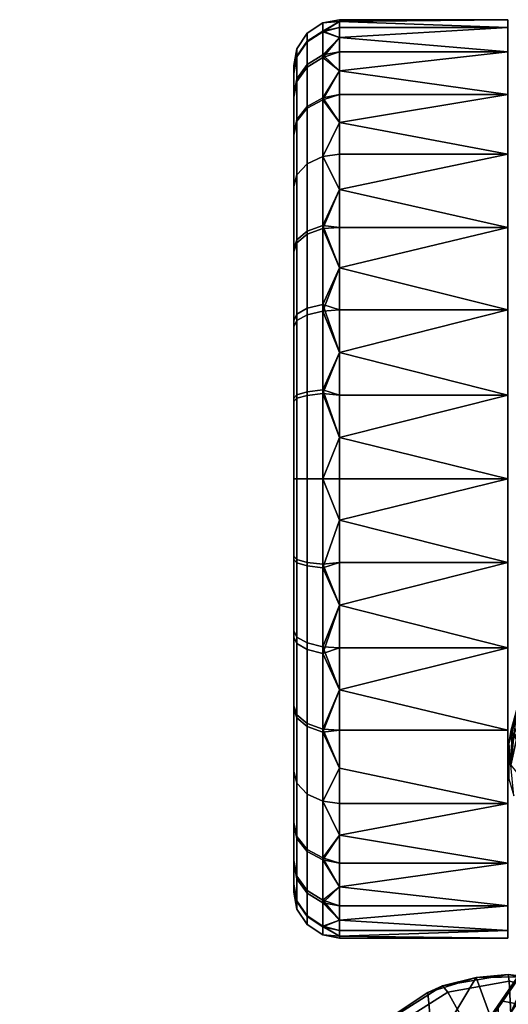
# Model space of a CAD drawing. Header units: millimetres. Extents: x -347 to 347, y -351 to 323.
# Tile 514 of 627: x -242 to -210, y 258 to 323. Entities that reach past the tile are written whole.
import ezdxf

# ---------------------------------------------------------------- set-up
doc = ezdxf.new("R2010")
doc.units = ezdxf.units.MM
doc.header["$MEASUREMENT"] = 0
for name, color, linetype in [('kolecka', 250, 'Continuous'), ('podnoz', 7, 'Continuous'), ('ram', 7, 'Continuous')]:
    doc.layers.add(name, color=color, linetype=linetype)

msp = doc.modelspace()

# ---------------------------------------------------------------- meshes
at = {"layer": 'kolecka'}
mesh = msp.add_polyface(dxfattribs=at)
corners = [(-208.259, 321.352, 39.073), (-208.259, 263.846, 38.9), (-208.259, 320.107, 42.327), (-208.259, 262.83, 32.606), (-208.259, 322.215, 35.673), (-208.259, 322.676, 32.196), (-208.259, 263.416, 36.822), (-208.259, 321.67, 22), (-208.259, 262.932, 26.202), (-208.259, 322.729, 28.713), (-210.259, 309.173, 4.89), (-210.259, 303.8, 2.106), (-221.259, 306.536, 3.351), (-221.259, 309.173, 4.89), (-221.259, 311.666, 6.709), (-210.259, 313.97, 8.787), (-210.259, 309.173, 55.11), (-221.259, 309.173, 55.11), (-221.259, 306.536, 56.649), (-210.259, 303.8, 57.894), (-210.259, 313.97, 51.213), (-221.259, 313.97, 51.213), (-221.259, 311.666, 53.291), (-221.259, 313.97, 8.787), (-223.38, 308.935, 5.787), (-222.363, 309.307, 5.232), (-222.363, 304.157, 2.477), (-223.38, 303.902, 3.095), (-223.38, 313.349, 9.407), (-222.363, 313.822, 8.935), (-224.049, 312.63, 10.127), (-224.049, 308.37, 6.633), (-224.259, 311.849, 10.907), (-224.259, 307.757, 7.551), (-224.259, 315.323, 15.177), (-224.049, 316.246, 14.571), (-224.259, 311.849, 49.093), (-224.049, 312.63, 49.873), (-224.049, 316.124, 45.613), (-224.259, 315.206, 45), (-223.38, 308.744, 54.34), (-222.363, 309.111, 54.898), (-222.363, 313.822, 51.065), (-223.38, 313.349, 50.593), (-224.049, 308.186, 53.49), (-224.259, 307.58, 52.567), (-222.363, 303.722, 57.698), (-224.259, 307.757, 7.551), (-224.259, 319.278, 24.941), (-224.259, 315.323, 15.177), (-224.259, 311.849, 10.907), (-224.259, 307.58, 52.567), (-224.259, 311.849, 49.093), (-224.259, 315.206, 45)]
mesh.append_faces([[corners[k] for k in face] for face in [(0, 1, 2, 2), (3, 4, 5, 5), (4, 6, 0, 0), (7, 8, 9, 9), (10, 11, 12, 12), (10, 13, 14, 14), (10, 12, 13, 13), (15, 10, 14, 14), (16, 17, 18, 19), (20, 21, 22, 16), (15, 14, 23, 23), (16, 22, 17, 17), (24, 25, 26, 27), (28, 29, 25, 24), (30, 28, 24, 31), (32, 30, 31, 33), (34, 35, 30, 32), (36, 37, 38, 39), (40, 41, 42, 43), (44, 40, 43, 37), (45, 44, 37, 36), (25, 14, 13, 13), (29, 23, 14, 14), (25, 13, 12, 12), (29, 14, 25, 25), (26, 25, 12, 12), (42, 22, 21, 21), (41, 17, 22, 22), (41, 18, 17, 17), (41, 22, 42, 42), (46, 18, 41, 41), (47, 48, 49, 49), (50, 47, 49, 49), (51, 52, 53, 53), (47, 51, 53, 53)]])
mesh = msp.add_polyface(dxfattribs=at)
corners = [(-223.38, 317.096, 14.013), (-222.363, 317.654, 13.646), (-222.363, 313.822, 8.935), (-223.38, 313.349, 9.407), (-224.049, 316.246, 14.571), (-224.049, 312.63, 10.127), (-223.38, 319.834, 19.28), (-222.363, 320.456, 19.034), (-224.049, 318.889, 19.654), (-224.259, 317.862, 20.061), (-224.259, 315.323, 15.177), (-223.38, 321.362, 24.544), (-222.363, 322.018, 24.419), (-224.049, 320.363, 24.734), (-224.259, 319.278, 24.941), (-223.38, 321.879, 30), (-222.363, 322.547, 30), (-224.049, 320.862, 30), (-224.259, 319.758, 30), (-223.38, 321.318, 35.681), (-222.363, 321.973, 35.812), (-224.049, 320.32, 35.483), (-224.259, 319.237, 35.267), (-223.38, 319.662, 41.145), (-222.363, 320.28, 41.4), (-224.049, 318.723, 40.755), (-224.259, 317.702, 40.333), (-223.38, 316.969, 46.178), (-222.363, 317.525, 46.549), (-224.049, 316.124, 45.613), (-224.259, 315.206, 45), (-223.38, 313.349, 50.593), (-222.363, 313.822, 51.065), (-224.049, 312.63, 49.873), (-221.259, 316.047, 11.091), (-221.259, 321.599, 21.745), (-221.259, 322.635, 27.304), (-221.259, 321.599, 38.255), (-221.259, 319.405, 43.779), (-221.259, 322.635, 32.696), (-221.259, 319.405, 16.221), (-221.259, 313.97, 51.213), (-221.259, 316.047, 48.909), (-224.259, 315.323, 15.177), (-224.259, 319.278, 24.941), (-224.259, 317.862, 20.061), (-224.259, 307.757, 7.551), (-224.259, 319.237, 35.267), (-224.259, 315.206, 45), (-224.259, 317.702, 40.333), (-224.259, 319.758, 30)]
mesh.append_faces([[corners[k] for k in face] for face in [(0, 1, 2, 3), (4, 0, 3, 5), (6, 7, 1, 0), (8, 6, 0, 4), (9, 8, 4, 10), (11, 12, 7, 6), (13, 11, 6, 8), (14, 13, 8, 9), (15, 16, 12, 11), (17, 15, 11, 13), (18, 17, 13, 14), (19, 20, 16, 15), (21, 19, 15, 17), (22, 21, 17, 18), (23, 24, 20, 19), (25, 23, 19, 21), (26, 25, 21, 22), (27, 28, 24, 23), (29, 27, 23, 25), (30, 29, 25, 26), (31, 32, 28, 27), (33, 31, 27, 29), (1, 34, 2, 2), (12, 35, 7, 7), (16, 36, 12, 12), (24, 37, 20, 20), (28, 38, 24, 24), (16, 20, 39, 39), (1, 7, 40, 40), (32, 41, 42, 28), (43, 44, 45, 45), (46, 47, 44, 44), (47, 48, 49, 49), (46, 48, 47, 47), (47, 50, 44, 44)]])
mesh = msp.add_polyface(dxfattribs=at)
corners = [(-190.259, 322.729, 28.713), (-190.259, 321.67, 22), (-208.259, 321.67, 22), (-208.259, 322.729, 28.713), (-190.259, 322.676, 32.196), (-208.259, 322.676, 32.196), (-190.259, 321.352, 39.073), (-190.259, 322.215, 35.673), (-208.259, 322.215, 35.673), (-208.259, 321.352, 39.073), (-210.259, 313.97, 8.787), (-221.259, 313.97, 8.787), (-221.259, 316.047, 11.091), (-210.259, 317.867, 13.584), (-210.259, 320.65, 18.957), (-221.259, 319.405, 16.221), (-210.259, 322.256, 24.541), (-221.259, 322.256, 24.541), (-221.259, 322.635, 27.304), (-210.259, 322.757, 30), (-221.259, 322.757, 30), (-221.259, 322.635, 32.696), (-210.259, 322.256, 35.459), (-221.259, 320.65, 18.957), (-221.259, 321.599, 21.745), (-210.259, 320.65, 41.043), (-221.259, 320.65, 41.043), (-221.259, 319.405, 43.779), (-210.259, 317.867, 46.416), (-221.259, 317.867, 46.416), (-221.259, 316.047, 48.909), (-210.259, 313.97, 51.213), (-221.259, 322.256, 35.459), (-221.259, 321.599, 38.255), (-221.259, 317.867, 13.584), (-221.259, 313.97, 51.213), (-222.363, 317.654, 13.646), (-222.363, 313.822, 8.935), (-222.363, 320.456, 19.034), (-222.363, 322.018, 24.419), (-222.363, 322.547, 30), (-222.363, 321.973, 35.812), (-222.363, 320.28, 41.4), (-222.363, 317.525, 46.549)]
mesh.append_faces([[corners[k] for k in face] for face in [(0, 1, 2, 3), (4, 0, 3, 5), (6, 7, 8, 9), (10, 11, 12, 13), (14, 13, 15, 15), (16, 17, 18, 19), (19, 20, 21, 22), (14, 23, 24, 16), (25, 26, 27, 28), (28, 29, 30, 31), (22, 32, 33, 25), (13, 34, 15, 15), (14, 15, 23, 23), (34, 13, 12, 12), (16, 24, 17, 17), (22, 21, 32, 32), (20, 19, 18, 18), (25, 33, 26, 26), (31, 30, 35, 35), (29, 28, 27, 27), (36, 34, 12, 12), (36, 15, 34, 34), (37, 12, 11, 11), (38, 24, 23, 23), (39, 17, 24, 24), (40, 20, 18, 18), (40, 21, 20, 20), (39, 18, 17, 17), (41, 33, 32, 32), (42, 26, 33, 33), (43, 29, 27, 27), (43, 30, 29, 29), (42, 27, 26, 26), (41, 32, 21, 21), (38, 23, 15, 15)]])
mesh = msp.add_polyface(dxfattribs=at)
corners = [(-208.259, 262.83, 32.606), (-208.259, 322.676, 32.196), (-208.259, 262.728, 30.473), (-208.259, 262.757, 28.334), (-208.259, 322.729, 28.713), (-208.259, 262.932, 26.202), (-208.259, 263.063, 34.728), (-208.259, 322.215, 35.673), (-208.259, 263.846, 38.9), (-208.259, 321.352, 39.073), (-208.259, 263.416, 36.822), (-208.259, 321.67, 22), (-208.259, 263.263, 24.086), (-208.259, 320.107, 42.327), (-208.259, 264.307, 40.959), (-208.259, 316.631, 48.166), (-208.259, 264.789, 43.012), (-208.259, 265.788, 47.082), (-208.259, 309.126, 55.14), (-208.259, 265.283, 45.049), (-208.259, 266.299, 49.098), (-208.259, 266.816, 51.113), (-208.259, 292.757, 60), (-208.259, 263.748, 22), (-208.259, 278.616, 60), (-208.663, 277.658, 60.605), (-208.259, 278.616, 60), (-208.635, 270.091, 60.563), (-208.98, 276.601, 61.082), (-208.94, 271.133, 61.021), (-208.259, 269.127, 60), (-209.157, 272.247, 61.347), (-209.259, 273.413, 61.5), (-209.187, 275.455, 61.392), (-209.259, 274.257, 61.5), (-207.629, 279.729, 63), (-207.545, 279.855, 60), (-208.259, 278.616, 60), (-208.557, 277.938, 63), (-209.259, 274.257, 63), (-209.187, 275.455, 61.392), (-209.259, 274.257, 61.5), (-208.663, 277.658, 60.605), (-208.98, 276.601, 61.082), (-199.259, 284.257, 63), (-202.94, 283.555, 63), (-208.917, 271.678, 63), (-209.259, 274.257, 63), (-208.557, 277.938, 63), (-207.629, 279.729, 63), (-206.33, 281.328, 63), (-204.731, 282.627, 63), (-210.259, 281.714, 57.894), (-221.259, 281.714, 57.894), (-221.259, 278.978, 56.649), (-210.259, 276.341, 55.11), (-221.259, 276.341, 55.11), (-221.259, 273.848, 53.291), (-210.259, 271.543, 51.213), (-210.259, 276.341, 4.89), (-221.259, 276.341, 4.89), (-221.259, 278.978, 3.351), (-210.259, 281.714, 2.106), (-210.259, 271.543, 8.787), (-221.259, 273.848, 6.709)]
mesh.append_faces([[corners[k] for k in face] for face in [(0, 1, 2, 2), (3, 4, 5, 5), (6, 7, 0, 0), (8, 9, 10, 10), (5, 11, 12, 12), (13, 8, 14, 14), (15, 14, 16, 16), (17, 18, 19, 19), (20, 21, 22, 22), (12, 11, 23, 23), (24, 22, 21, 21), (25, 26, 27, 27), (28, 25, 29, 29), (30, 27, 26, 26), (29, 31, 28, 28), (31, 32, 33, 33), (34, 33, 32, 32), (28, 31, 33, 33), (35, 36, 37, 38), (39, 40, 41, 41), (40, 39, 38, 38), (37, 42, 38, 38), (42, 43, 38, 38), (43, 40, 38, 38), (44, 45, 46, 46), (47, 46, 48, 48), (48, 46, 49, 49), (50, 46, 51, 51), (50, 49, 46, 46), (46, 45, 51, 51), (52, 53, 54, 55), (55, 56, 57, 58), (55, 54, 56, 56), (59, 60, 61, 62), (63, 64, 60, 59)]])
mesh = msp.add_polyface(dxfattribs=at)
corners = [(-208.259, 262.757, 28.334), (-208.259, 262.728, 30.473), (-208.259, 322.729, 28.713), (-208.259, 263.063, 34.728), (-208.259, 263.416, 36.822), (-208.259, 322.215, 35.673), (-208.259, 264.789, 43.012), (-208.259, 265.283, 45.049), (-208.259, 316.631, 48.166), (-208.259, 311.93, 53.073), (-208.259, 322.676, 32.196), (-208.259, 309.126, 55.14), (-208.259, 299.509, 59.23), (-208.259, 302.852, 58.251), (-208.259, 292.757, 60), (-208.259, 265.788, 47.082), (-202.94, 283.555, 63), (-203.145, 283.471, 60), (-204.411, 282.828, 60), (-204.731, 282.627, 63), (-206.33, 281.328, 63), (-206.648, 280.995, 60), (-207.545, 279.855, 60), (-207.629, 279.729, 63), (-205.592, 281.996, 60), (-199.259, 284.257, 60), (-200.531, 284.176, 60), (-199.259, 284.257, 63), (-201.838, 283.918, 60), (-200.531, 284.176, 60), (-199.259, 284.257, 60), (-208.259, 292.757, 60), (-190.259, 292.757, 60), (-203.145, 283.471, 60), (-201.838, 283.918, 60), (-204.411, 282.828, 60), (-205.592, 281.996, 60), (-208.259, 278.616, 60), (-207.545, 279.855, 60), (-206.648, 280.995, 60), (-210.259, 292.757), (-221.259, 295.452, 0.121), (-210.259, 298.216, 0.501), (-210.259, 298.216, 59.499), (-221.259, 295.452, 59.879), (-221.259, 292.757, 60), (-210.259, 292.757, 60), (-221.259, 290.061, 59.879), (-210.259, 287.298, 59.499), (-221.259, 287.298, 59.499), (-221.259, 284.502, 58.842), (-210.259, 281.714, 57.894), (-210.259, 281.714, 2.106), (-221.259, 281.714, 2.106), (-221.259, 284.502, 1.158), (-210.259, 287.298, 0.501), (-221.259, 287.298, 0.501), (-221.259, 290.061, 0.121), (-221.259, 278.978, 3.351), (-221.259, 292.757)]
mesh.append_faces([[corners[k] for k in face] for face in [(0, 1, 2, 2), (3, 4, 5, 5), (6, 7, 8, 8), (9, 8, 7, 7), (10, 2, 1, 1), (11, 9, 7, 7), (12, 13, 14, 14), (15, 14, 11, 11), (16, 17, 18, 19), (20, 21, 22, 23), (19, 18, 24, 20), (25, 26, 27, 27), (28, 16, 26, 26), (28, 17, 16, 16), (20, 24, 21, 21), (16, 27, 26, 26), (29, 30, 31, 31), (32, 31, 30, 30), (31, 33, 34, 34), (31, 34, 29, 29), (35, 33, 31, 31), (31, 36, 35, 35), (31, 37, 38, 38), (31, 38, 39, 39), (31, 39, 36, 36), (40, 41, 42, 42), (43, 44, 45, 46), (45, 47, 46, 46), (48, 46, 47, 47), (48, 49, 50, 51), (52, 53, 54, 55), (55, 56, 57, 40), (52, 58, 53, 53), (55, 54, 56, 56), (40, 57, 59, 59)]])
mesh = msp.add_polyface(dxfattribs=at)
corners = [(-208.259, 264.307, 40.959), (-208.259, 316.631, 48.166), (-208.259, 320.107, 42.327), (-208.259, 292.757, 60), (-208.259, 306.08, 56.879), (-208.259, 309.126, 55.14), (-208.259, 302.852, 58.251), (-210.259, 303.8, 2.106), (-210.259, 298.216, 0.501), (-221.259, 301.011, 1.158), (-221.259, 295.452, 0.121), (-221.259, 298.216, 0.501), (-221.259, 303.8, 2.106), (-221.259, 306.536, 3.351), (-210.259, 303.8, 57.894), (-221.259, 303.8, 57.894), (-221.259, 301.011, 58.842), (-210.259, 298.216, 59.499), (-221.259, 298.216, 59.499), (-221.259, 306.536, 56.649), (-223.38, 303.902, 3.095), (-222.363, 304.157, 2.477), (-222.363, 298.568, 0.783), (-223.38, 298.438, 1.439), (-224.049, 303.512, 4.034), (-224.049, 298.24, 2.436), (-224.259, 303.09, 5.054), (-224.259, 298.024, 3.519), (-224.049, 308.37, 6.633), (-223.38, 308.935, 5.787), (-224.259, 307.757, 7.551), (-223.38, 303.476, 57.077), (-222.363, 303.722, 57.698), (-222.363, 309.111, 54.898), (-223.38, 308.744, 54.34), (-224.049, 303.102, 56.131), (-224.049, 308.186, 53.49), (-224.259, 302.696, 55.104), (-224.259, 307.58, 52.567), (-223.38, 298.213, 58.605), (-222.363, 298.338, 59.261), (-224.049, 298.022, 57.606), (-224.259, 297.816, 56.521), (-221.259, 295.452, 59.879), (-224.259, 298.024, 3.519), (-224.259, 307.757, 7.551), (-224.259, 303.09, 5.054), (-224.259, 287.489, 56.48), (-224.259, 297.816, 56.521), (-224.259, 307.58, 52.567), (-224.259, 302.696, 55.104)]
mesh.append_faces([[corners[k] for k in face] for face in [(0, 1, 2, 2), (3, 4, 5, 5), (4, 3, 6, 6), (7, 8, 9, 9), (8, 10, 11, 11), (8, 11, 9, 9), (7, 12, 13, 13), (12, 7, 9, 9), (14, 15, 16, 17), (18, 17, 16, 16), (15, 14, 19, 19), (20, 21, 22, 23), (24, 20, 23, 25), (26, 24, 25, 27), (28, 29, 20, 24), (30, 28, 24, 26), (31, 32, 33, 34), (35, 31, 34, 36), (37, 35, 36, 38), (39, 40, 32, 31), (41, 39, 31, 35), (42, 41, 35, 37), (21, 12, 9, 9), (21, 13, 12, 12), (22, 9, 11, 11), (21, 9, 22, 22), (32, 15, 19, 19), (32, 16, 15, 15), (40, 43, 18, 18), (16, 32, 40, 40), (18, 16, 40, 40), (44, 45, 46, 46), (45, 47, 48, 48), (49, 48, 50, 50), (45, 48, 49, 49)]])
mesh = msp.add_polyface(dxfattribs=at)
corners = [(-221.259, 295.452, 0.121), (-210.259, 292.757), (-221.259, 292.757), (-210.259, 298.216, 59.499), (-221.259, 298.216, 59.499), (-221.259, 295.452, 59.879), (-210.259, 287.298, 59.499), (-221.259, 290.061, 59.879), (-221.259, 287.298, 59.499), (-223.38, 298.438, 1.439), (-222.363, 298.568, 0.783), (-222.363, 292.757, 0.211), (-223.38, 292.757, 0.879), (-224.049, 298.24, 2.436), (-224.049, 292.757, 1.896), (-224.259, 298.024, 3.519), (-224.259, 292.757, 3), (-223.38, 292.757, 59.122), (-222.363, 292.757, 59.79), (-222.363, 298.338, 59.261), (-223.38, 298.213, 58.605), (-224.049, 292.757, 58.105), (-224.049, 298.022, 57.606), (-224.259, 292.757, 57.001), (-224.259, 297.816, 56.521), (-223.38, 287.075, 58.561), (-222.363, 286.945, 59.216), (-224.049, 287.274, 57.563), (-224.259, 287.489, 56.48), (-224.259, 287.698, 3.478), (-224.049, 287.491, 2.394), (-224.049, 282.412, 3.869), (-224.259, 282.818, 4.895), (-222.363, 287.175, 0.738), (-223.38, 287.301, 1.395), (-221.259, 298.216, 0.501), (-221.259, 292.757, 60), (-221.259, 284.502, 58.842), (-222.363, 281.356, 57.523), (-221.259, 287.298, 0.501), (-221.259, 284.502, 1.158), (-221.259, 290.061, 0.121), (-222.363, 281.791, 2.302), (-224.259, 287.489, 56.48), (-224.259, 307.757, 7.551), (-224.259, 277.934, 7.433), (-224.259, 292.757, 57.001), (-224.259, 297.816, 56.521), (-224.259, 287.698, 3.478), (-224.259, 298.024, 3.519), (-224.259, 292.757, 3)]
mesh.append_faces([[corners[k] for k in face] for face in [(0, 1, 2, 2), (3, 4, 5, 5), (6, 7, 8, 8), (9, 10, 11, 12), (13, 9, 12, 14), (15, 13, 14, 16), (17, 18, 19, 20), (21, 17, 20, 22), (23, 21, 22, 24), (25, 26, 18, 17), (27, 25, 17, 21), (28, 27, 21, 23), (29, 30, 31, 32), (12, 11, 33, 34), (14, 12, 34, 30), (16, 14, 30, 29), (11, 0, 2, 2), (10, 35, 0, 0), (10, 0, 11, 11), (36, 5, 18, 18), (19, 18, 5, 5), (26, 8, 7, 7), (26, 37, 8, 8), (26, 7, 18, 18), (38, 37, 26, 26), (33, 39, 40, 40), (11, 2, 41, 41), (11, 41, 39, 33), (40, 42, 33, 33), (36, 18, 7, 7), (43, 44, 45, 45), (46, 47, 43, 43), (48, 45, 49, 49), (44, 49, 45, 45), (50, 48, 49, 49)]])
mesh = msp.add_polyface(dxfattribs=at)
corners = [(-208.259, 263.416, 36.822), (-206.727, 263.394, 38.696), (-208.125, 263.804, 38.878), (-208.259, 263.063, 34.728), (-206.528, 262.837, 34.536), (-208.259, 292.757, 60), (-208.259, 265.788, 47.082), (-208.259, 266.299, 49.098), (-208.259, 266.816, 51.113), (-208.259, 267.334, 53.11), (-208.259, 278.616, 60), (-208.259, 267.854, 55.106), (-208.259, 268.37, 57.086), (-208.259, 268.885, 59.066), (-208.259, 269.127, 60), (-208.94, 271.133, 61.021), (-208.663, 277.658, 60.605), (-208.635, 270.091, 60.563), (-209.259, 274.257, 63), (-209.259, 274.257, 61.5), (-209.259, 273.413, 61.5), (-207.729, 262.896, 26.181), (-208.259, 262.932, 26.202), (-208.259, 263.263, 24.086), (-208.259, 263.748, 22), (-207.597, 263.69, 22), (-208.259, 264.307, 40.959), (-208.259, 263.846, 38.9), (-208.259, 265.283, 45.049), (-207.125, 264.924, 46.924), (-208.259, 265.788, 47.082), (-207.323, 265.849, 50.995), (-208.259, 266.816, 51.113), (-208.259, 266.299, 49.098), (-208.917, 271.678, 63), (-208.94, 271.133, 61.021), (-208.635, 270.091, 60.563), (-209.157, 272.247, 61.347), (-208.259, 268.37, 57.086), (-208.259, 267.854, 55.106), (-207.522, 266.882, 55.034), (-208.259, 267.334, 53.11), (-207.919, 269.257, 63), (-207.721, 268.018, 59.037), (-208.259, 268.885, 59.066), (-208.259, 269.127, 60), (-206.329, 267.185, 63), (-208.917, 271.678, 63), (-207.919, 269.257, 63), (-210.259, 263.258, 24.541), (-221.259, 263.258, 24.541), (-221.259, 263.915, 21.745), (-210.259, 264.863, 18.957)]
mesh.append_faces([[corners[k] for k in face] for face in [(0, 1, 2, 2), (3, 4, 0, 0), (5, 6, 7, 7), (8, 9, 10, 10), (11, 10, 9, 9), (10, 12, 13, 13), (13, 14, 10, 10), (12, 10, 11, 11), (15, 16, 17, 17), (18, 19, 20, 20), (21, 22, 23, 23), (24, 25, 23, 23), (26, 27, 2, 2), (0, 2, 27, 27), (23, 25, 21, 21), (28, 29, 30, 30), (31, 32, 33, 33), (29, 31, 33, 33), (1, 26, 2, 2), (34, 35, 36, 36), (34, 37, 35, 35), (38, 39, 40, 40), (41, 40, 39, 39), (18, 20, 37, 37), (18, 37, 34, 34), (34, 36, 42, 42), (38, 40, 43, 43), (31, 40, 41, 41), (44, 38, 43, 43), (45, 44, 43, 43), (45, 43, 42, 42), (36, 45, 42, 42), (31, 41, 32, 32), (46, 47, 48, 48), (49, 50, 51, 52)]])
mesh = msp.add_polyface(dxfattribs=at)
corners = [(-210.259, 281.714, 57.894), (-221.259, 284.502, 58.842), (-221.259, 281.714, 57.894), (-223.38, 281.612, 56.906), (-222.363, 281.356, 57.523), (-222.363, 286.945, 59.216), (-223.38, 287.075, 58.561), (-224.049, 282.001, 55.966), (-224.049, 287.274, 57.563), (-224.259, 282.424, 54.946), (-224.259, 287.489, 56.48), (-223.38, 276.579, 54.213), (-222.363, 276.208, 54.768), (-224.049, 277.144, 53.367), (-224.259, 277.757, 52.449), (-223.38, 272.164, 50.593), (-222.363, 271.692, 51.065), (-224.049, 272.883, 49.873), (-224.259, 273.664, 49.092), (-223.38, 276.769, 5.66), (-222.363, 276.402, 5.102), (-222.363, 271.692, 8.935), (-223.38, 272.164, 9.407), (-224.049, 277.328, 6.51), (-224.049, 272.883, 10.127), (-224.259, 277.934, 7.433), (-224.259, 273.664, 10.907), (-223.38, 282.037, 2.923), (-222.363, 281.791, 2.302), (-224.049, 282.412, 3.869), (-224.259, 282.818, 4.895), (-223.38, 287.301, 1.395), (-222.363, 287.175, 0.738), (-224.049, 287.491, 2.394), (-221.259, 278.978, 56.649), (-221.259, 276.341, 55.11), (-221.259, 273.848, 53.291), (-221.259, 276.341, 4.89), (-221.259, 273.848, 6.709), (-221.259, 278.978, 3.351), (-221.259, 284.502, 1.158), (-221.259, 281.714, 2.106), (-224.259, 277.934, 7.433), (-224.259, 287.698, 3.478), (-224.259, 282.818, 4.895), (-224.259, 270.19, 44.823), (-224.259, 273.664, 49.092), (-224.259, 277.757, 52.449), (-224.259, 287.489, 56.48), (-224.259, 282.424, 54.946), (-224.259, 266.235, 35.059)]
mesh.append_faces([[corners[k] for k in face] for face in [(0, 1, 2, 2), (3, 4, 5, 6), (7, 3, 6, 8), (9, 7, 8, 10), (11, 12, 4, 3), (13, 11, 3, 7), (14, 13, 7, 9), (15, 16, 12, 11), (17, 15, 11, 13), (18, 17, 13, 14), (19, 20, 21, 22), (23, 19, 22, 24), (25, 23, 24, 26), (27, 28, 20, 19), (29, 27, 19, 23), (30, 29, 23, 25), (31, 32, 28, 27), (33, 31, 27, 29), (4, 34, 2, 2), (12, 35, 34, 34), (4, 2, 1, 1), (12, 36, 35, 35), (16, 36, 12, 12), (4, 12, 34, 34), (20, 37, 38, 38), (20, 39, 37, 37), (28, 40, 41, 41), (28, 41, 39, 39), (28, 39, 20, 20), (42, 43, 44, 44), (45, 46, 47, 47), (48, 47, 49, 49), (42, 50, 47, 47), (42, 47, 48, 48)]])
mesh = msp.add_polyface(dxfattribs=at)
corners = [(-221.259, 271.543, 51.213), (-210.259, 271.543, 51.213), (-221.259, 273.848, 53.291), (-221.259, 269.466, 48.909), (-210.259, 267.647, 46.416), (-210.259, 267.647, 13.584), (-221.259, 267.647, 13.584), (-221.259, 269.466, 11.091), (-210.259, 271.543, 8.787), (-221.259, 267.647, 46.416), (-221.259, 266.108, 16.221), (-221.259, 271.543, 8.787), (-221.259, 273.848, 6.709), (-223.38, 268.417, 45.988), (-222.363, 267.859, 46.354), (-222.363, 271.692, 51.065), (-223.38, 272.164, 50.593), (-224.049, 269.267, 45.429), (-224.049, 272.883, 49.873), (-224.259, 270.19, 44.823), (-224.259, 273.664, 49.092), (-223.38, 265.68, 40.72), (-222.363, 265.059, 40.966), (-224.049, 266.625, 40.345), (-224.259, 267.652, 39.939), (-223.38, 268.544, 13.822), (-222.363, 267.989, 13.451), (-222.363, 265.234, 18.6), (-223.38, 265.851, 18.855), (-224.049, 269.39, 14.387), (-224.049, 266.791, 19.245), (-224.259, 270.308, 15), (-224.259, 267.811, 19.667), (-223.38, 272.164, 9.407), (-222.363, 271.692, 8.935), (-224.049, 272.883, 10.127), (-224.259, 273.664, 10.907), (-221.259, 266.108, 43.779), (-222.363, 276.402, 5.102), (-224.259, 266.276, 24.733), (-224.259, 270.308, 15), (-224.259, 267.811, 19.667), (-224.259, 277.934, 7.433), (-224.259, 266.235, 35.059), (-224.259, 273.664, 10.907), (-224.259, 270.19, 44.823), (-224.259, 267.652, 39.939), (-224.259, 277.757, 52.449)]
mesh.append_faces([[corners[k] for k in face] for face in [(0, 1, 2, 2), (1, 0, 3, 4), (5, 6, 7, 8), (4, 3, 9, 9), (5, 10, 6, 6), (8, 7, 11, 11), (8, 11, 12, 12), (13, 14, 15, 16), (17, 13, 16, 18), (19, 17, 18, 20), (21, 22, 14, 13), (23, 21, 13, 17), (24, 23, 17, 19), (25, 26, 27, 28), (29, 25, 28, 30), (31, 29, 30, 32), (33, 34, 26, 25), (35, 33, 25, 29), (36, 35, 29, 31), (15, 0, 2, 2), (15, 3, 0, 0), (14, 37, 9, 9), (14, 9, 3, 3), (26, 7, 6, 6), (34, 11, 7, 7), (26, 6, 10, 10), (14, 3, 15, 15), (38, 12, 11, 34), (7, 26, 34, 34), (39, 40, 41, 41), (42, 40, 39, 39), (43, 42, 39, 39), (42, 44, 40, 40), (45, 43, 46, 46), (47, 43, 45, 45)]])
mesh = msp.add_polyface(dxfattribs=at)
corners = [(-210.259, 267.647, 46.416), (-221.259, 267.647, 46.416), (-221.259, 266.108, 43.779), (-210.259, 264.863, 41.043), (-210.259, 263.258, 35.459), (-221.259, 263.258, 35.459), (-221.259, 262.878, 32.696), (-210.259, 262.757, 30), (-221.259, 264.863, 41.043), (-221.259, 263.915, 38.255), (-210.259, 264.863, 18.957), (-221.259, 264.863, 18.957), (-221.259, 266.108, 16.221), (-210.259, 267.647, 13.584), (-210.259, 263.258, 24.541), (-221.259, 262.878, 27.304), (-221.259, 263.258, 24.541), (-221.259, 263.915, 21.745), (-223.38, 264.152, 35.456), (-222.363, 263.495, 35.582), (-222.363, 265.059, 40.966), (-223.38, 265.68, 40.72), (-224.049, 265.151, 35.266), (-224.049, 266.625, 40.345), (-224.259, 266.235, 35.059), (-224.259, 267.652, 39.939), (-223.38, 263.635, 30), (-222.363, 262.966, 30), (-224.049, 264.652, 30), (-224.259, 265.756, 30), (-223.38, 264.196, 24.319), (-222.363, 263.541, 24.188), (-224.049, 265.193, 24.517), (-224.259, 266.276, 24.733), (-223.38, 265.851, 18.855), (-222.363, 265.234, 18.6), (-224.049, 266.791, 19.245), (-224.259, 267.811, 19.667), (-222.363, 267.989, 13.451), (-222.363, 267.859, 46.354), (-224.259, 265.756, 30), (-224.259, 266.235, 35.059), (-224.259, 266.276, 24.733)]
mesh.append_faces([[corners[k] for k in face] for face in [(0, 1, 2, 3), (4, 5, 6, 7), (3, 8, 9, 4), (10, 11, 12, 13), (3, 2, 8, 8), (14, 15, 16, 16), (5, 4, 9, 9), (11, 10, 17, 17), (18, 19, 20, 21), (22, 18, 21, 23), (24, 22, 23, 25), (26, 27, 19, 18), (28, 26, 18, 22), (29, 28, 22, 24), (30, 31, 27, 26), (32, 30, 26, 28), (33, 32, 28, 29), (34, 35, 31, 30), (36, 34, 30, 32), (37, 36, 32, 33), (20, 8, 2, 2), (19, 5, 9, 9), (19, 6, 5, 5), (31, 16, 15, 15), (35, 11, 17, 17), (35, 12, 11, 11), (31, 17, 16, 16), (20, 9, 8, 8), (19, 9, 20, 20), (27, 6, 19, 19), (35, 17, 31, 31), (38, 12, 35, 35), (27, 31, 15, 15), (39, 20, 2, 2), (40, 41, 42, 42)]])
mesh = msp.add_polyface(dxfattribs=at)
corners = [(-190.259, 262.83, 32.606), (-191.99, 262.838, 34.536), (-192.188, 262.596, 30.331), (-190.658, 262.705, 30.439), (-190.259, 263.063, 34.728), (-206.33, 262.596, 30.331), (-208.259, 262.83, 32.606), (-207.861, 262.705, 30.439), (-206.528, 262.837, 34.536), (-208.259, 263.063, 34.728), (-207.729, 262.896, 26.181), (-206.131, 262.786, 26.127), (-205.091, 263, 38.554), (-206.727, 263.394, 38.696), (-204.885, 262.63, 34.413), (-201.021, 262.54, 26.038), (-202.765, 262.596, 26.056), (-202.599, 263.399, 22), (-200.929, 263.357, 22), (-201.388, 262.657, 42.508), (-203.429, 262.979, 42.571), (-203.263, 262.674, 38.453), (-201.296, 262.462, 38.392), (-199.259, 262.521, 26.032), (-199.259, 263.343, 22), (-199.259, 262.76, 46.599), (-201.479, 262.914, 46.619), (-199.259, 262.544, 42.487), (-197.498, 262.54, 26.038), (-197.59, 263.357, 22), (-197.039, 262.914, 46.619), (-197.131, 262.657, 42.508), (-195.754, 262.596, 26.056), (-195.921, 263.399, 22), (-195.09, 262.979, 42.571), (-197.223, 262.462, 38.392), (-195.256, 262.674, 38.453), (-193.428, 263, 38.554), (-195.422, 262.449, 34.326), (-193.634, 262.63, 34.413), (-191.791, 263.394, 38.696), (-192.388, 262.786, 26.127), (-190.79, 262.896, 26.181), (-208.259, 262.728, 30.473), (-208.259, 262.757, 28.334), (-208.259, 262.932, 26.202), (-190.259, 262.757, 28.334), (-190.259, 262.728, 30.473), (-190.259, 262.932, 26.202), (-210.259, 262.757, 30), (-221.259, 262.757, 30), (-221.259, 262.878, 27.304), (-210.259, 263.258, 24.541), (-221.259, 262.878, 32.696), (-222.363, 262.966, 30), (-188.259, 262.757, 30), (-188.259, 263.258, 24.541), (-177.259, 262.878, 27.304), (-177.259, 262.757, 30), (-177.259, 262.878, 32.696), (-176.155, 262.966, 30)]
mesh.append_faces([[corners[k] for k in face] for face in [(0, 1, 2, 2), (2, 3, 0, 0), (0, 4, 1, 1), (5, 6, 7, 7), (6, 5, 8, 8), (8, 9, 6, 6), (5, 7, 10, 11), (12, 13, 8, 14), (15, 16, 17, 18), (19, 20, 21, 22), (23, 15, 18, 24), (25, 26, 19, 27), (28, 23, 24, 29), (30, 25, 27, 31), (32, 28, 29, 33), (34, 31, 35, 36), (37, 36, 38, 39), (40, 37, 39, 1), (3, 2, 41, 42), (7, 43, 44, 44), (44, 45, 10, 10), (7, 6, 43, 43), (44, 10, 7, 7), (46, 3, 42, 42), (0, 3, 47, 47), (46, 47, 3, 3), (46, 42, 48, 48), (49, 50, 51, 52), (49, 53, 50, 50), (54, 51, 50, 50), (54, 50, 53, 53), (55, 56, 57, 58), (55, 58, 59, 59), (60, 58, 57, 57), (60, 59, 58, 58)]])
mesh = msp.add_polyface(dxfattribs=at)
corners = [(-313.408, -56.337, 32.196), (-313.408, -56.284, 28.713), (-331.408, -56.284, 28.713), (-331.408, -56.337, 32.196), (-204.679, 262.473, 30.246), (-206.33, 262.596, 30.331), (-206.131, 262.786, 26.127), (-204.473, 262.681, 26.085), (-204.885, 262.63, 34.413), (-206.528, 262.837, 34.536), (-202.931, 262.364, 30.186), (-202.765, 262.596, 26.056), (-203.097, 262.449, 34.326), (-203.263, 262.674, 38.453), (-205.091, 263, 38.554), (-201.113, 262.29, 30.15), (-201.021, 262.54, 26.038), (-201.205, 262.328, 34.273), (-201.296, 262.462, 38.392), (-199.259, 262.262, 30.138), (-199.259, 262.521, 26.032), (-199.259, 262.284, 34.255), (-199.259, 262.387, 38.372), (-199.259, 262.544, 42.487), (-201.388, 262.657, 42.508), (-197.406, 262.29, 30.15), (-197.498, 262.54, 26.038), (-197.314, 262.328, 34.273), (-197.223, 262.462, 38.392), (-197.131, 262.657, 42.508), (-195.588, 262.364, 30.186), (-195.754, 262.596, 26.056), (-195.422, 262.449, 34.326), (-195.256, 262.674, 38.453), (-193.84, 262.473, 30.246), (-194.046, 262.681, 26.085), (-193.634, 262.63, 34.413), (-192.188, 262.596, 30.331), (-192.388, 262.786, 26.127), (-191.99, 262.838, 34.536), (-333.408, -56.758, 24.541), (-344.408, -56.378, 27.304), (-344.408, -56.257, 30), (-333.408, -56.257, 30), (-344.408, -56.378, 32.696), (-333.408, -56.758, 35.459), (-345.513, -56.466, 30), (-345.513, -57.041, 35.812), (-311.408, -56.257, 30), (-300.408, -56.378, 27.304), (-311.408, -56.758, 24.541), (-311.408, -56.758, 35.459), (-300.408, -56.378, 32.696), (-300.408, -56.257, 30), (-299.304, -56.466, 30), (-299.304, -56.996, 24.419)]
mesh.append_faces([[corners[k] for k in face] for face in [(0, 1, 2, 3), (4, 5, 6, 7), (8, 9, 5, 4), (10, 4, 7, 11), (12, 8, 4, 10), (13, 14, 8, 12), (15, 10, 11, 16), (17, 12, 10, 15), (18, 13, 12, 17), (19, 15, 16, 20), (21, 17, 15, 19), (22, 18, 17, 21), (23, 24, 18, 22), (25, 19, 20, 26), (27, 21, 19, 25), (28, 22, 21, 27), (29, 23, 22, 28), (30, 25, 26, 31), (32, 27, 25, 30), (33, 28, 27, 32), (34, 30, 31, 35), (36, 32, 30, 34), (37, 34, 35, 38), (39, 36, 34, 37), (40, 41, 42, 43), (43, 42, 44, 45), (46, 42, 41, 41), (46, 44, 42, 42), (46, 47, 44, 44), (48, 49, 50, 50), (48, 51, 52, 53), (53, 49, 48, 48), (54, 49, 53, 53), (54, 53, 52, 52), (54, 55, 49, 49)]])
at = {"layer": 'podnoz'}
mesh = msp.add_polyface(dxfattribs=at)
corners = [(-209.705, 275.722, 80.858), (-209.843, 276.118, 79.119), (-209.865, 275.998, 79.108), (-209.975, 276.195, 77.344), (-209.671, 275.907, 80.883), (-209.492, 275.366, 82.584), (-209.445, 275.626, 82.63), (-209.163, 275.269, 84.359), (-209.224, 274.929, 84.283), (-208.898, 274.408, 85.946), (-208.819, 274.83, 86.061), (-209.88, 272.039, 75.937), (-210.065, 274.059, 77.326), (-210.259, 274.307, 73.126), (-210.204, 273.15, 72.706), (-210.191, 275.476, 73.519), (-209.513, 273.357, 81.422), (-210.038, 276.315, 75.571), (-210.057, 276.358, 73.793), (-208.596, 272.172, 85.317), (-210.191, 275.476, 64), (-210.21, 273.219, 64), (-210.057, 276.358, 68.897), (-210.057, 276.358, 64), (-209.572, 278.084, 74.272), (-208.509, 279.345, 79.625), (-207.754, 278.333, 84.419)]
mesh.append_faces([[corners[k] for k in face] for face in [(0, 1, 2, 2), (3, 2, 1, 1), (4, 0, 5, 5), (1, 0, 4, 4), (6, 4, 5, 5), (7, 6, 8, 8), (9, 7, 8, 8), (7, 9, 10, 10), (8, 6, 5, 5), (11, 12, 13, 14), (12, 15, 13, 13), (3, 15, 12, 12), (16, 0, 12, 12), (0, 2, 12, 12), (17, 18, 15, 15), (3, 17, 15, 15), (3, 12, 2, 2), (19, 9, 16, 16), (8, 5, 16, 16), (8, 16, 9, 9), (0, 16, 5, 5), (20, 21, 13, 13), (20, 22, 23, 23), (22, 20, 15, 15), (14, 13, 21, 21), (13, 15, 20, 20), (22, 15, 18, 18), (23, 22, 24, 24), (18, 24, 22, 22), (17, 24, 18, 18), (3, 24, 17, 17), (25, 1, 4, 4), (1, 24, 3, 3), (7, 26, 6, 6)]])
at = {"layer": 'ram'}
mesh = msp.add_polyface(dxfattribs=at)
corners = [(-210, 250.4, 862.588), (-206.125, 251.838, 861.687), (-207.038, 253.181, 861.409), (-208.405, 254.091, 861.271), (-204.496, 255.454, 859.778), (-207.055, 257.157, 859.521), (-210.177, 259.935, 857.431), (-206.163, 259.093, 857.369), (-205.955, 259.48, 856.153), (-210.248, 260.38, 856.22), (-210.074, 257.79, 859.568), (-210.017, 254.429, 861.297), (-214.19, 259.226, 857.888), (-214.54, 259.622, 856.709), (-213.093, 257.257, 859.911), (-211.63, 254.144, 861.48), (-217.593, 257.073, 858.67), (-218.179, 257.32, 857.545), (-215.652, 255.638, 860.499), (-212.996, 253.279, 861.794), (-219.867, 253.806, 859.658), (-220.611, 253.825, 858.602), (-217.362, 253.18, 861.242), (-213.91, 251.967, 862.191), (-220.665, 249.92, 860.702), (-221.464, 249.67, 859.717), (-209.018, 260.22, 854.852), (-212.346, 260.176, 855.092), (-215.505, 259.204, 855.557), (-218.228, 257.388, 856.207), (-220.286, 254.88, 856.987), (-205.801, 259.334, 854.855), (-221.506, 251.892, 857.831), (-215.151, 255.478, 838.334), (-219.172, 253.268, 839.173), (-210.847, 256.132, 838.548), (-221.93, 249.673, 840.279), (-206.827, 255.133, 838.525), (-207.584, 263.186, 812.902), (-207.292, 263.451, 814.734), (-206.399, 264.744, 814.405), (-206.69, 264.481, 812.573), (-207.584, 260.72, 803.211), (-206.69, 262.015, 802.881), (-207.292, 260.078, 801.475), (-206.399, 261.371, 801.146), (-209.671, 258.46, 817.752), (-208.261, 257.824, 819.063), (-204.957, 262.631, 817.84), (-206.366, 263.269, 816.529), (-210.598, 258.641, 815.958), (-210.89, 258.376, 814.126), (-210.89, 255.91, 804.435), (-210.598, 255.268, 802.699), (-209.671, 254.251, 801.208), (-206.366, 259.06, 799.985), (-208.261, 253.066, 800.361), (-204.957, 257.873, 799.138), (-214.869, 248.216, 821.508), (-213.338, 247.313, 822.1), (-206.729, 256.922, 819.655), (-216.28, 248.852, 820.197), (-217.206, 249.033, 818.402), (-217.498, 248.768, 816.57), (-217.498, 246.302, 806.879)]
mesh.append_faces([[corners[k] for k in face] for face in [(0, 1, 2, 2), (3, 2, 4, 5), (0, 2, 3, 3), (6, 7, 8, 9), (10, 5, 7, 6), (11, 3, 5, 10), (0, 3, 11, 11), (12, 6, 9, 13), (14, 10, 6, 12), (15, 11, 10, 14), (0, 11, 15, 15), (16, 12, 13, 17), (18, 14, 12, 16), (19, 15, 14, 18), (0, 15, 19, 19), (20, 16, 17, 21), (22, 18, 16, 20), (23, 19, 18, 22), (0, 19, 23, 23), (24, 20, 21, 25), (9, 26, 27, 27), (28, 29, 17, 13), (29, 30, 21, 17), (13, 27, 28, 28), (31, 26, 9, 8), (27, 13, 9, 9), (21, 30, 32, 32), (33, 34, 29, 28), (27, 35, 33, 33), (34, 36, 30, 29), (28, 27, 33, 33), (37, 35, 26, 31), (27, 26, 35, 35), (38, 39, 40, 41), (42, 38, 41, 43), (44, 42, 43, 45), (46, 47, 48, 49), (50, 46, 49, 39), (51, 50, 39, 38), (52, 51, 38, 42), (53, 52, 42, 44), (54, 53, 44, 55), (56, 54, 55, 57), (58, 59, 60, 47), (61, 58, 47, 46), (62, 61, 46, 50), (63, 62, 50, 51), (64, 63, 51, 52)]])

doc.saveas('drawing.dxf')
